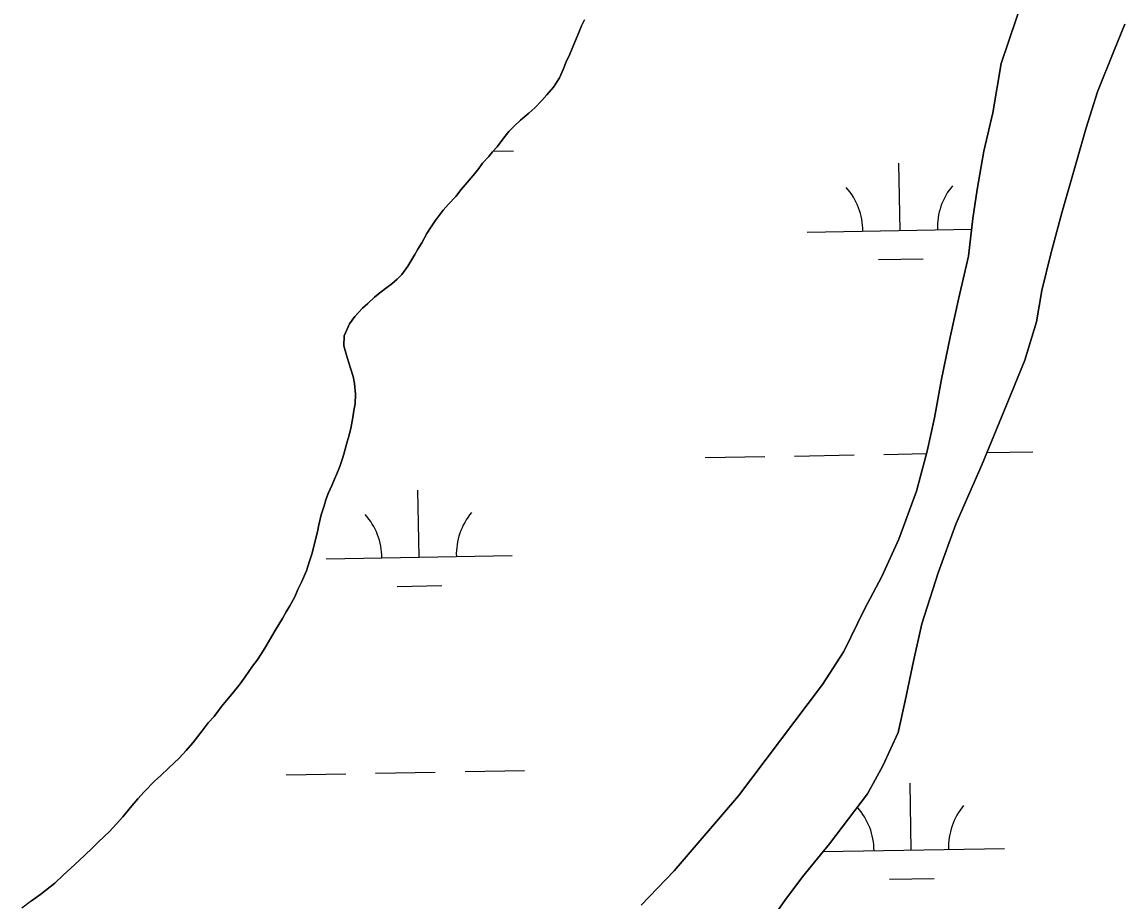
# Model space of a CAD drawing. Extents: x 3914892 to 3953151, y 242587 to 268572.
# Drawn here: x 3948943 to 3949533, y 252422 to 252894 of the extents above; entities that cross this region are included whole.
import ezdxf

# ---------------------------------------------------------------- set-up
doc = ezdxf.new("R2010")
doc.units = 0
doc.layers.add('V-TOPO-SHOR', color=7, linetype='Continuous')
doc.layers.add('V-WETL-SWMP', color=7, linetype='Continuous')

msp = doc.modelspace()

# ---------------------------------------------------------------- linework, layer by layer
at = {"layer": 'V-TOPO-SHOR'}
for points in [[(3949275.44, 252420.1), (3949293.27, 252438.53), (3949327.84, 252478.81), (3949372.9, 252538.52), (3949384.34, 252556.33), (3949395.52, 252578.92), (3949404.77, 252596.59), (3949413.88, 252616.46), (3949423.35, 252642.29), (3949429.12, 252663.84), (3949433, 252681.66), (3949436.75, 252702.47), (3949441.36, 252725.05), (3949446.12, 252746.03), (3949451.31, 252768.39), (3949453.66, 252788.64), (3949455.88, 252804.31), (3949459.43, 252824.73), (3949464.38, 252845.31), (3949468.89, 252871.87), (3949481.91, 252910.75), (3949516.92, 252974.51), (3949529.87, 252996.27), (3949543.04, 253018.81)], [(3949245.07, 252895.34), (3949243.39, 252892), (3949242.1, 252888.45), (3949240.61, 252885.11), (3949238.48, 252879.99), (3949237.2, 252876.84), (3949235.29, 252872.71), (3949233.58, 252868.57), (3949231.67, 252864.24), (3949228.35, 252859.15), (3949224.85, 252855.07), (3949222.17, 252851.95), (3949218.48, 252848.07), (3949215.21, 252845.18), (3949210.73, 252841.52), (3949207.05, 252838.03), (3949204.39, 252835.32), (3949201.71, 252832.01), (3949198.19, 252827.12), (3949195.72, 252824.4), (3949193.66, 252821.87), (3949190.38, 252818.37), (3949188.31, 252815.44), (3949186.25, 252812.91), (3949183.16, 252809.21), (3949180.9, 252806.68), (3949178.84, 252804.15), (3949175.95, 252800.45), (3949172.05, 252796.37), (3949169.17, 252793.07), (3949164.83, 252787.41), (3949162.34, 252783.69), (3949160.46, 252780.56), (3949157.74, 252775.65), (3949155.65, 252772.13), (3949153.98, 252769.38), (3949150.22, 252763.11), (3949146.91, 252758.62), (3949144.46, 252756.1), (3949141.6, 252753.59), (3949138.96, 252751.67), (3949135.09, 252748.79), (3949132.24, 252746.48), (3949128.76, 252742.99), (3949125.9, 252740.48), (3949121.8, 252736.01), (3949118.9, 252732.11), (3949115.93, 252725.62), (3949115.79, 252720.24), (3949117.61, 252714.02)], [(3949535.25, 252892.95), (3949529.28, 252878.57), (3949520.52, 252856.71), (3949514.41, 252837.36), (3949508.01, 252814.83), (3949501.4, 252791.71), (3949495.42, 252769.76), (3949490.7, 252749.98), (3949487.85, 252733.12), (3949481.5, 252712.59), (3949474.03, 252694.27), (3949458.66, 252656.85), (3949451.44, 252640.52), (3949444.43, 252624.58), (3949434.95, 252598.55), (3949426.23, 252571.11), (3949421.7, 252551.11), (3949417.33, 252529.72), (3949413.47, 252512.7), (3949405.21, 252494.81), (3949397.04, 252479.89), (3949376.58, 252452.97), (3949362.15, 252435.24), (3949352.64, 252422.56), (3949343.32, 252409.27)], [(3949117.61, 252714.02), (3949119.45, 252708.39), (3949120.91, 252703.77), (3949121.61, 252700.17), (3949122.05, 252694.38), (3949121.9, 252689.21), (3949121.21, 252685.64), (3949120.71, 252681.87), (3949119.55, 252675.93), (3949118.44, 252671.77), (3949117.33, 252667.62), (3949115.78, 252662.09), (3949114.7, 252658.73), (3949113.61, 252655.58), (3949112.11, 252651.64), (3949110.83, 252648.68), (3949109.56, 252645.73), (3949107.44, 252641.01), (3949106.15, 252637.66), (3949105.27, 252634.5), (3949103.74, 252629.56), (3949102.39, 252624.22), (3949101.69, 252620.45), (3949100.58, 252616.3), (3949098.79, 252608.98), (3949097.27, 252604.24), (3949095.74, 252599.51), (3949093.18, 252593.4), (3949091.08, 252589.48), (3949089.58, 252585.53), (3949086.86, 252580.83), (3949084.78, 252577.5), (3949082.89, 252573.97), (3949079.55, 252568.48), (3949077.25, 252564.56), (3949073.91, 252558.88), (3949071.62, 252555.16), (3949069.33, 252551.64), (3949066.85, 252548.32), (3949062.91, 252542.65), (3949060.22, 252538.94), (3949055.68, 252533.29), (3949052.8, 252529.98), (3949050.12, 252526.67), (3949046.19, 252521.4), (3949042.91, 252517.9), (3949039.81, 252513.61), (3949034.65, 252507.18), (3949031.15, 252503.09), (3949027.46, 252499.01), (3949021.73, 252493.59), (3949017.64, 252489.72), (3949014.17, 252486.63), (3949008.64, 252481.01), (3949005.15, 252477.12), (3949002.06, 252473.42), (3948997.12, 252467.58), (3948993.82, 252463.69), (3948989.93, 252459.62), (3948984, 252454), (3948980.31, 252450.32), (3948973.77, 252444.13), (3948969.27, 252439.87), (3948965.18, 252436.19), (3948960.69, 252431.94), (3948953.15, 252425.97), (3948948.07, 252422.33), (3948942.99, 252418.48)]]:
    msp.add_lwpolyline(points, dxfattribs=at)
at = {"layer": 'V-WETL-SWMP'}
for p, q in [((3949481.91, 252910.75), (3949468.89, 252871.87)), ((3949243.39, 252892), (3949245.07, 252895.34)), ((3949242.1, 252888.45), (3949243.39, 252892)), ((3949529.28, 252878.57), (3949535.25, 252892.95)), ((3949238.48, 252879.99), (3949240.61, 252885.11)), ((3949240.61, 252885.11), (3949242.1, 252888.45)), ((3949237.2, 252876.84), (3949238.48, 252879.99)), ((3949520.52, 252856.71), (3949529.28, 252878.57)), ((3949233.58, 252868.57), (3949235.29, 252872.71)), ((3949235.29, 252872.71), (3949237.2, 252876.84)), ((3949468.89, 252871.87), (3949464.38, 252845.31)), ((3949231.67, 252864.24), (3949233.58, 252868.57)), ((3949228.35, 252859.15), (3949231.67, 252864.24)), ((3949222.17, 252851.96), (3949224.85, 252855.07)), ((3949224.85, 252855.07), (3949228.35, 252859.15)), ((3949514.41, 252837.36), (3949520.52, 252856.71)), ((3949215.22, 252845.18), (3949218.48, 252848.07)), ((3949218.48, 252848.07), (3949222.17, 252851.96)), ((3949207.05, 252838.03), (3949210.73, 252841.52)), ((3949210.73, 252841.52), (3949215.22, 252845.18)), ((3949464.38, 252845.31), (3949459.43, 252824.73)), ((3949204.39, 252835.32), (3949207.05, 252838.03)), ((3949508.01, 252814.83), (3949514.41, 252837.36)), ((3949198.19, 252827.12), (3949201.71, 252832)), ((3949201.71, 252832), (3949204.39, 252835.32)), ((3949193.66, 252821.87), (3949195.73, 252824.4)), ((3949195.73, 252824.4), (3949198.19, 252827.12)), ((3949196.1, 252824.82), (3949206.96, 252825.01)), ((3949459.43, 252824.73), (3949455.88, 252804.31)), ((3949188.31, 252815.44), (3949190.38, 252818.37)), ((3949190.38, 252818.37), (3949193.66, 252821.87)), ((3949414.6, 252782.29), (3949413.95, 252818.28)), ((3949183.16, 252809.21), (3949186.25, 252812.91)), ((3949186.25, 252812.91), (3949188.31, 252815.44)), ((3949501.4, 252791.71), (3949508.01, 252814.83)), ((3949178.84, 252804.15), (3949180.9, 252806.68)), ((3949180.9, 252806.68), (3949183.16, 252809.21)), ((3949172.05, 252796.37), (3949175.95, 252800.45)), ((3949175.95, 252800.45), (3949178.84, 252804.15)), ((3949455.88, 252804.31), (3949453.66, 252788.64)), ((3949169.17, 252793.07), (3949172.05, 252796.37)), ((3949164.83, 252787.41), (3949169.17, 252793.07)), ((3949453.66, 252788.64), (3949451.31, 252768.39)), ((3949495.42, 252769.76), (3949501.4, 252791.71)), ((3949160.46, 252780.56), (3949162.34, 252783.69)), ((3949162.34, 252783.69), (3949164.83, 252787.41)), ((3949364.6, 252781.39), (3949453, 252782.98)), ((3949157.74, 252775.65), (3949160.46, 252780.56)), ((3949153.98, 252769.38), (3949155.65, 252772.13)), ((3949155.65, 252772.13), (3949157.74, 252775.65)), ((3949150.23, 252763.11), (3949153.98, 252769.38)), ((3949402.87, 252766.64), (3949426.87, 252767.07)), ((3949451.31, 252768.39), (3949446.12, 252746.03)), ((3949490.7, 252749.98), (3949495.42, 252769.76)), ((3949146.92, 252758.62), (3949150.23, 252763.11)), ((3949138.96, 252751.67), (3949141.6, 252753.59)), ((3949141.6, 252753.59), (3949144.46, 252756.1)), ((3949144.46, 252756.1), (3949146.92, 252758.62)), ((3949132.24, 252746.48), (3949135.09, 252748.79)), ((3949135.09, 252748.79), (3949138.96, 252751.67)), ((3949487.84, 252733.13), (3949490.7, 252749.98)), ((3949125.9, 252740.48), (3949128.76, 252742.99)), ((3949128.76, 252742.99), (3949132.24, 252746.48)), ((3949446.12, 252746.03), (3949441.36, 252725.05)), ((3949118.9, 252732.11), (3949121.8, 252736.01)), ((3949121.8, 252736.01), (3949125.9, 252740.48)), ((3949115.94, 252725.62), (3949118.9, 252732.11)), ((3949481.5, 252712.59), (3949487.84, 252733.13)), ((3949115.79, 252720.24), (3949115.94, 252725.62)), ((3949441.36, 252725.05), (3949436.75, 252702.47)), ((3949117.61, 252714.02), (3949115.79, 252720.24)), ((3949119.45, 252708.39), (3949117.61, 252714.02)), ((3949474.03, 252694.27), (3949481.5, 252712.59)), ((3949120.91, 252703.77), (3949119.45, 252708.39)), ((3949121.61, 252700.17), (3949120.91, 252703.77)), ((3949122.05, 252694.38), (3949121.61, 252700.17)), ((3949436.75, 252702.47), (3949433, 252681.66)), ((3949121.91, 252689.21), (3949122.05, 252694.38)), ((3949458.66, 252656.85), (3949474.03, 252694.27)), ((3949121.21, 252685.64), (3949121.91, 252689.21)), ((3949120.71, 252681.87), (3949121.21, 252685.64)), ((3949119.55, 252675.93), (3949120.71, 252681.87)), ((3949433, 252681.66), (3949429.12, 252663.84)), ((3949117.33, 252667.62), (3949118.44, 252671.77)), ((3949118.44, 252671.77), (3949119.55, 252675.93)), ((3949115.78, 252662.09), (3949117.33, 252667.62)), ((3949113.61, 252655.58), (3949114.7, 252658.73)), ((3949114.7, 252658.73), (3949115.78, 252662.09)), ((3949309.92, 252660.32), (3949341.91, 252660.9)), ((3949357.91, 252661.18), (3949389.91, 252661.76)), ((3949405.9, 252662.04), (3949428.75, 252662.45)), ((3949429.12, 252663.84), (3949423.35, 252642.29)), ((3949461.2, 252663.03), (3949485.89, 252663.47)), ((3949112.11, 252651.64), (3949113.61, 252655.58)), ((3949451.44, 252640.52), (3949458.66, 252656.85)), ((3949109.56, 252645.73), (3949110.83, 252648.68)), ((3949110.83, 252648.68), (3949112.11, 252651.64)), ((3949106.15, 252637.66), (3949107.44, 252641.01)), ((3949107.44, 252641.01), (3949109.56, 252645.73)), ((3949156.26, 252606.83), (3949155.61, 252642.82)), ((3949423.35, 252642.29), (3949413.88, 252616.46)), ((3949105.27, 252634.5), (3949106.15, 252637.66)), ((3949444.43, 252624.58), (3949451.44, 252640.52)), ((3949102.39, 252624.22), (3949103.74, 252629.56)), ((3949103.74, 252629.56), (3949105.27, 252634.5)), ((3949101.69, 252620.45), (3949102.39, 252624.22)), ((3949434.95, 252598.55), (3949444.43, 252624.58)), ((3949100.58, 252616.3), (3949101.69, 252620.45)), ((3949098.79, 252608.98), (3949100.58, 252616.3)), ((3949413.88, 252616.46), (3949404.77, 252596.59)), ((3949097.27, 252604.24), (3949098.79, 252608.98)), ((3949106.27, 252605.93), (3949206.25, 252607.72)), ((3949093.18, 252593.4), (3949095.74, 252599.51)), ((3949095.74, 252599.51), (3949097.27, 252604.24)), ((3949404.77, 252596.59), (3949395.52, 252578.92)), ((3949426.23, 252571.11), (3949434.95, 252598.55)), ((3949089.58, 252585.53), (3949091.08, 252589.48)), ((3949091.08, 252589.48), (3949093.18, 252593.4)), ((3949144.54, 252591.18), (3949168.53, 252591.61)), ((3949086.86, 252580.83), (3949089.58, 252585.53)), ((3949082.89, 252573.97), (3949084.78, 252577.5)), ((3949084.78, 252577.5), (3949086.86, 252580.83)), ((3949395.52, 252578.92), (3949384.34, 252556.33)), ((3949079.55, 252568.48), (3949082.89, 252573.97)), ((3949421.7, 252551.11), (3949426.23, 252571.11)), ((3949073.91, 252558.88), (3949077.25, 252564.56)), ((3949077.25, 252564.56), (3949079.55, 252568.48)), ((3949071.62, 252555.16), (3949073.91, 252558.88)), ((3949069.33, 252551.64), (3949071.62, 252555.16)), ((3949384.34, 252556.33), (3949372.9, 252538.52)), ((3949062.91, 252542.65), (3949066.85, 252548.32)), ((3949066.85, 252548.32), (3949069.33, 252551.64)), ((3949417.33, 252529.72), (3949421.7, 252551.11)), ((3949060.22, 252538.94), (3949062.91, 252542.65)), ((3949055.68, 252533.29), (3949060.22, 252538.94)), ((3949372.9, 252538.52), (3949327.84, 252478.81)), ((3949050.12, 252526.67), (3949052.8, 252529.98)), ((3949052.8, 252529.98), (3949055.68, 252533.29)), ((3949413.47, 252512.7), (3949417.33, 252529.72)), ((3949046.19, 252521.4), (3949050.12, 252526.67)), ((3949039.81, 252513.61), (3949042.91, 252517.91)), ((3949042.91, 252517.91), (3949046.19, 252521.4)), ((3949034.65, 252507.18), (3949039.81, 252513.61)), ((3949405.21, 252494.8), (3949413.47, 252512.7)), ((3949031.15, 252503.09), (3949034.65, 252507.18)), ((3949027.46, 252499.01), (3949031.15, 252503.09)), ((3949017.64, 252489.72), (3949021.73, 252493.59)), ((3949021.73, 252493.59), (3949027.46, 252499.01)), ((3949397.04, 252479.89), (3949405.21, 252494.8)), ((3949014.17, 252486.63), (3949017.64, 252489.72)), ((3949084.93, 252490.1), (3949116.92, 252490.67)), ((3949132.92, 252490.96), (3949164.91, 252491.53)), ((3949180.91, 252491.82), (3949212.91, 252492.39)), ((3949008.64, 252481.01), (3949014.17, 252486.63)), ((3949420.55, 252449.67), (3949419.9, 252485.66)), ((3949002.06, 252473.42), (3949005.15, 252477.12)), ((3949005.15, 252477.12), (3949008.64, 252481.01)), ((3949327.84, 252478.81), (3949293.27, 252438.53)), ((3949376.58, 252452.97), (3949397.04, 252479.89)), ((3948997.12, 252467.58), (3949002.06, 252473.42)), ((3948993.82, 252463.69), (3948997.12, 252467.58)), ((3948984, 252454), (3948989.93, 252459.61)), ((3948989.93, 252459.61), (3948993.82, 252463.69)), ((3948980.31, 252450.32), (3948984, 252454)), ((3949362.15, 252435.24), (3949376.58, 252452.97)), ((3948973.77, 252444.13), (3948980.31, 252450.32)), ((3949373.2, 252448.82), (3949470.54, 252450.56)), ((3948969.27, 252439.87), (3948973.77, 252444.13)), ((3948960.69, 252431.94), (3948965.18, 252436.2)), ((3948965.18, 252436.2), (3948969.27, 252439.87)), ((3949293.27, 252438.53), (3949275.44, 252420.1)), ((3949352.64, 252422.56), (3949362.15, 252435.24)), ((3949408.83, 252434.02), (3949432.82, 252434.45)), ((3948953.15, 252425.97), (3948960.69, 252431.94)), ((3948948.07, 252422.33), (3948953.15, 252425.97)), ((3949343.31, 252409.27), (3949352.64, 252422.56))]:
    msp.add_line(p, q, dxfattribs=at)
for centre, start, end in [((3949469.82, 252783.75), 140.25318, 181.79684), ((3949359.35, 252781.77), 0.25318, 41.79684), ((3949101.02, 252606.31), 0.25318, 41.79684), ((3949211.48, 252608.29), 140.25318, 181.79684), ((3949365.31, 252449.15), 0.25318, 41.79684), ((3949475.77, 252451.13), 140.25318, 181.79684)]:
    msp.add_arc(centre, 35.25, start, end, dxfattribs=at)

doc.saveas('drawing.dxf')
